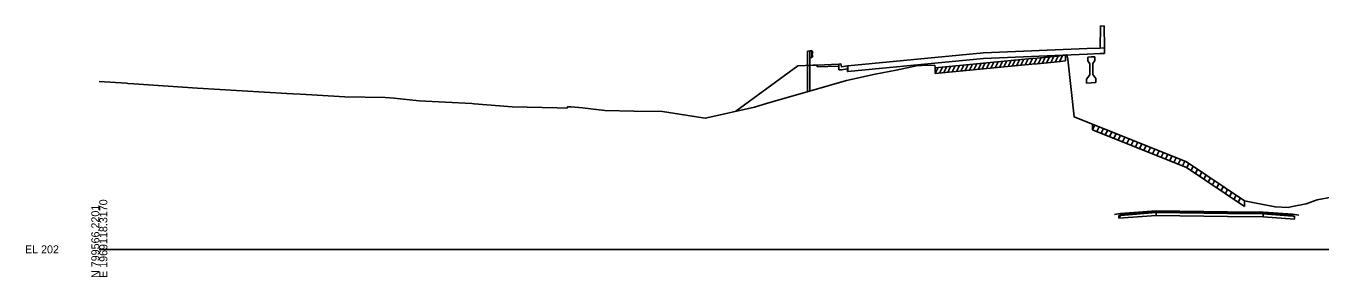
# Model space of a CAD drawing. Extents: x 1017 to 19997, y -1947 to 50737.
# Drawn here: x 13974.3 to 14427.1, y 22990.3 to 23078.1 of the extents above; entities that cross this region are included whole.
import ezdxf

# ---------------------------------------------------------------- set-up
doc = ezdxf.new("R2010")
doc.units = 0
for name, color, linetype in [('RD_GPK_XS_Cell', 7, 'Continuous'), ('RD_XS_Base', 7, 'Continuous'), ('RD_XS_CurbBase', 7, 'Continuous'), ('RD_XS_ExGround', 7, 'Continuous'), ('RD_XS_ExPaveRet', 7, 'Continuous'), ('RD_XS_GR', 7, 'Continuous'), ('RD_XS_Greenside', 7, 'Continuous'), ('RD_XS_Pave', 7, 'Continuous'), ('RD_XS_PaveOvlay', 7, 'Continuous'), ('RD_XS_SW', 7, 'Continuous'), ('RD_XS_SWbase', 7, 'Continuous')]:
    doc.layers.add(name, color=color, linetype=linetype)

msp = doc.modelspace()

# ---------------------------------------------------------------- linework, layer by layer
at = {"layer": 'RD_GPK_XS_Cell'}
msp.add_line((14000, 23000), (14600, 23000), dxfattribs=at)
at = {"layer": 'RD_XS_Base'}
for points in [[(14261.73, 23062.19), (14261.73, 23063.53)], [(14261.88, 23062.21), (14261.73, 23062.19)], [(14261.88, 23063.54), (14261.88, 23062.21)], [(14356.67, 23010.85), (14357.19, 23011.89), (14369.68, 23012.83)], [(14356.67, 23011.85), (14357.19, 23011.89), (14369.68, 23012.83)], [(14356.67, 23010.85), (14356.67, 23011.85)], [(14369.68, 23011.83), (14356.67, 23010.85)], [(14369.68, 23012.83), (14369.68, 23011.83)], [(14407.15, 23011.39), (14394.66, 23011.49), (14369.68, 23011.83)], [(14407.15, 23012.39), (14407.15, 23011.39)], [(14407.15, 23012.39), (14417.56, 23011.63), (14418.08, 23011.59)], [(14418.08, 23010.59), (14407.15, 23011.39)], [(14418.08, 23011.59), (14418.08, 23010.59)]]:
    msp.add_lwpolyline(points, dxfattribs=at)
at = {"layer": 'RD_XS_CurbBase'}
for points in [[(14261.73, 23064.12), (14259.59, 23063.81), (14259.46, 23064.8), (14258.7, 23064.75)], [(14258.7, 23064.75), (14258.7, 23062.75)], [(14261.73, 23063.12), (14261.73, 23064.12)], [(14258.7, 23062.75), (14259.59, 23062.81), (14261.73, 23063.12)]]:
    msp.add_lwpolyline(points, dxfattribs=at)
at = {"layer": 'RD_XS_ExGround'}
msp.add_lwpolyline([(14000, 23058.64), (14009.5, 23058.06), (14009.93, 23058.02), (14012.12, 23057.88), (14034.33, 23056.29), (14065.57, 23054.51), (14067.71, 23054.39), (14070.36, 23054.25), (14072.4, 23054.14), (14085.87, 23053.35), (14099.96, 23053.04), (14103.2, 23052.89), (14111.87, 23051.95), (14130.31, 23050.94), (14131.09, 23050.88), (14144.48, 23049.82), (14160.17, 23049.46), (14163.72, 23049.37), (14163.83, 23049.87), (14165.02, 23049.85), (14169.07, 23049.47), (14176.83, 23048.52), (14186.98, 23048.28), (14197.01, 23048.13), (14211.18, 23045.99), (14212.06, 23045.85), (14212.51, 23045.96), (14229.24, 23049.74), (14232.24, 23050.58), (14236.59, 23051.86), (14249.21, 23055.58), (14261.35, 23059.06), (14271.44, 23061.21), (14278.76, 23062.65), (14285.87, 23064.2), (14287.64, 23064.25), (14292.23, 23064.37), (14292.39, 23063.48), (14326.27, 23066.71), (14328.06, 23066.82), (14334.01, 23067.38), (14338.11, 23067.85), (14338.41, 23067.85), (14338.46, 23068.1), (14338.85, 23066.46), (14341.03, 23046.35), (14380.29, 23030.64), (14400.59, 23017.01), (14403.49, 23016.36), (14411.33, 23014.85), (14415.84, 23014.67), (14416.86, 23014.89), (14422.16, 23015.94), (14425.99, 23017.35), (14431.08, 23018.23)], dxfattribs=at)
at = {"layer": 'RD_XS_ExPaveRet'}
for p, q in [((14292.39, 23061.48), (14326.27, 23064.71)), ((14295.39, 23061.77), (14296.44, 23063.87)), ((14296.89, 23061.91), (14297.94, 23064.01)), ((14298.39, 23062.05), (14299.44, 23064.15)), ((14299.89, 23062.2), (14300.94, 23064.3)), ((14301.39, 23062.34), (14302.44, 23064.44)), ((14302.89, 23062.48), (14303.94, 23064.58)), ((14304.39, 23062.62), (14305.44, 23064.72)), ((14305.89, 23062.77), (14306.94, 23064.87)), ((14307.39, 23062.91), (14308.44, 23065.01)), ((14308.89, 23063.05), (14309.94, 23065.15)), ((14310.39, 23063.19), (14311.44, 23065.29)), ((14311.89, 23063.34), (14312.94, 23065.44)), ((14313.39, 23063.48), (14314.44, 23065.58)), ((14314.89, 23063.62), (14315.94, 23065.72)), ((14316.39, 23063.77), (14317.44, 23065.87)), ((14317.89, 23063.91), (14318.94, 23066.01)), ((14319.39, 23064.05), (14320.44, 23066.15)), ((14320.89, 23064.19), (14321.94, 23066.29)), ((14322.39, 23064.34), (14323.44, 23066.44)), ((14323.89, 23064.48), (14324.94, 23066.58)), ((14325.39, 23064.62), (14326.44, 23066.72)), ((14326.27, 23064.71), (14328.06, 23064.82)), ((14326.89, 23064.74), (14327.92, 23066.81)), ((14328.06, 23064.82), (14334.01, 23065.38)), ((14328.39, 23064.85), (14329.44, 23066.95)), ((14329.89, 23064.99), (14330.94, 23067.09)), ((14331.39, 23065.14), (14332.44, 23067.24)), ((14332.89, 23065.28), (14333.94, 23067.38)), ((14334.01, 23065.38), (14338.03, 23065.84)), ((14334.39, 23065.43), (14335.45, 23067.55)), ((14335.89, 23065.6), (14336.95, 23067.72)), ((14338.03, 23067.84), (14338.03, 23065.84)), ((14292.39, 23061.48), (14293.44, 23063.58)), ((14292.39, 23061.48), (14292.39, 23063.48)), ((14293.89, 23061.62), (14294.94, 23063.72)), ((14347.43, 23041.79), (14347.43, 23043.79)), ((14347.43, 23041.79), (14348.26, 23043.46)), ((14347.43, 23041.79), (14380.29, 23028.64)), ((14348.93, 23041.19), (14349.76, 23042.86)), ((14350.43, 23040.59), (14351.26, 23042.26)), ((14351.93, 23039.99), (14352.76, 23041.66)), ((14353.43, 23039.39), (14354.26, 23041.06)), ((14354.93, 23038.79), (14355.76, 23040.46)), ((14356.43, 23038.19), (14357.26, 23039.86)), ((14357.93, 23037.59), (14358.76, 23039.26)), ((14359.43, 23036.99), (14360.26, 23038.66)), ((14360.93, 23036.39), (14361.76, 23038.05)), ((14362.43, 23035.79), (14363.26, 23037.45)), ((14363.93, 23035.19), (14364.76, 23036.85)), ((14365.43, 23034.59), (14366.26, 23036.25)), ((14366.93, 23033.99), (14367.76, 23035.65)), ((14368.43, 23033.39), (14369.26, 23035.05)), ((14369.93, 23032.79), (14370.76, 23034.45)), ((14371.43, 23032.19), (14372.26, 23033.85)), ((14372.93, 23031.58), (14373.76, 23033.25)), ((14374.43, 23030.98), (14375.26, 23032.65)), ((14375.93, 23030.38), (14376.76, 23032.05)), ((14377.43, 23029.78), (14378.26, 23031.45)), ((14378.93, 23029.18), (14379.76, 23030.85)), ((14380.29, 23028.64), (14400.59, 23015.01)), ((14380.43, 23028.55), (14381.17, 23030.04)), ((14381.93, 23027.54), (14382.67, 23029.04)), ((14383.43, 23026.53), (14384.17, 23028.03)), ((14384.93, 23025.52), (14385.67, 23027.02)), ((14386.43, 23024.52), (14387.17, 23026.02)), ((14387.93, 23023.51), (14388.67, 23025.01)), ((14389.43, 23022.5), (14390.17, 23024)), ((14390.93, 23021.5), (14391.67, 23023)), ((14392.43, 23020.49), (14393.17, 23021.99)), ((14393.93, 23019.48), (14394.67, 23020.98)), ((14395.43, 23018.48), (14396.17, 23019.97)), ((14396.93, 23017.47), (14397.67, 23018.97)), ((14398.43, 23016.46), (14399.17, 23017.96)), ((14400.59, 23017.01), (14400.59, 23015.01))]:
    msp.add_line(p, q, dxfattribs=at)
at = {"layer": 'RD_XS_GR'}
for points in [[(14248.53, 23069.34), (14247.79, 23069.29)], [(14247.79, 23069.29), (14247.79, 23064.29)], [(14249.28, 23069.39), (14248.53, 23069.34)], [(14248.53, 23064.32), (14248.53, 23069.34)], [(14248.53, 23069.34), (14248.53, 23066.98)], [(14249.28, 23067.03), (14249.28, 23069.39)], [(14249.28, 23069.39), (14249.64, 23068.82)], [(14249.64, 23068.82), (14249.29, 23068.19)], [(14247.79, 23064.29), (14248.53, 23064.32)], [(14247.79, 23064.29), (14247.79, 23055.27)], [(14248.53, 23066.98), (14249.28, 23067.03)], [(14248.53, 23055.32), (14248.53, 23064.32)], [(14249.64, 23067.66), (14249.28, 23067.03)], [(14249.29, 23068.19), (14249.64, 23067.66)]]:
    msp.add_lwpolyline(points, dxfattribs=at)
at = {"layer": 'RD_XS_Greenside'}
for points in [[(14249.64, 23064.37), (14244.35, 23064.15), (14222.69, 23048.33)], [(14251.15, 23064.43), (14249.64, 23064.37)], [(14357.19, 23012.53), (14355.11, 23012.21)], [(14417.56, 23012.26), (14419.64, 23011.95)]]:
    msp.add_lwpolyline(points, dxfattribs=at)
at = {"layer": 'RD_XS_Pave'}
for points in [[(14261.73, 23063.84), (14261.88, 23063.86)], [(14261.73, 23063.53), (14261.73, 23063.84)], [(14261.88, 23063.86), (14261.88, 23063.54)], [(14261.88, 23063.54), (14261.73, 23063.53)], [(14369.68, 23013.15), (14357.19, 23012.21)], [(14357.19, 23011.89), (14369.68, 23012.83)], [(14357.19, 23012.21), (14357.19, 23011.89)], [(14407.15, 23012.71), (14394.66, 23012.81), (14369.68, 23013.15)], [(14369.68, 23013.15), (14369.68, 23012.83)], [(14369.68, 23012.83), (14394.66, 23012.49), (14407.15, 23012.39)], [(14407.15, 23012.39), (14407.15, 23012.71)], [(14407.15, 23012.71), (14417.56, 23011.95)], [(14417.56, 23011.63), (14407.15, 23012.39)], [(14417.56, 23011.95), (14417.56, 23011.63)]]:
    msp.add_lwpolyline(points, dxfattribs=at)
at = {"layer": 'RD_XS_PaveOvlay'}
for p, q in [((14261.88, 23064.18), (14309.32, 23068.68)), ((14309.32, 23068.68), (14345.58, 23070.2)), ((14345.58, 23070.2), (14350.11, 23070.38)), ((14345.58, 23068.23), (14350.11, 23068.42)), ((14351.62, 23070.45), (14351.62, 23068.48)), ((14261.88, 23062.21), (14309.32, 23066.71)), ((14309.32, 23066.71), (14345.58, 23068.23))]:
    msp.add_line(p, q, dxfattribs=at)
for points in [[(14350.11, 23070.38), (14350.24, 23078.02), (14351.5, 23078.11), (14351.62, 23070.45)], [(14351.62, 23070.45), (14350.11, 23070.38)], [(14351.62, 23068.48), (14350.11, 23068.42)], [(14261.73, 23064.16), (14261.88, 23064.18)], [(14261.73, 23064.16), (14261.88, 23064.18)], [(14261.73, 23063.84), (14261.73, 23064.12), (14261.73, 23064.16)], [(14261.88, 23064.18), (14261.88, 23063.86)], [(14345.77, 23067.2), (14347.03, 23067.26), (14348.28, 23067.31)], [(14345.77, 23065.84), (14345.77, 23067.2)], [(14346.52, 23064.89), (14345.77, 23065.84)], [(14346.52, 23061.05), (14346.52, 23064.89)], [(14348.28, 23066.01), (14347.53, 23064.96)], [(14347.53, 23064.96), (14347.53, 23061.12)], [(14348.28, 23067.31), (14348.28, 23066.01)], [(14345.39, 23059.48), (14346.52, 23061.05)], [(14345.39, 23058.14), (14345.39, 23059.48)], [(14347.53, 23061.12), (14348.66, 23059.7)], [(14348.66, 23059.7), (14348.66, 23058.37)], [(14348.66, 23058.37), (14347.03, 23058.26), (14345.39, 23058.14)], [(14369.68, 23013.47), (14357.19, 23012.53)], [(14357.19, 23012.53), (14357.19, 23012.21)], [(14369.68, 23013.47), (14394.66, 23013.13), (14407.15, 23013.03)], [(14369.68, 23013.15), (14369.68, 23013.47)], [(14407.15, 23013.03), (14407.15, 23012.71)], [(14407.15, 23013.03), (14417.56, 23012.26)], [(14417.56, 23012.26), (14417.56, 23011.95)]]:
    msp.add_lwpolyline(points, dxfattribs=at)
at = {"layer": 'RD_XS_SW'}
msp.add_lwpolyline([(14258.7, 23064.75), (14251.15, 23064.43)], dxfattribs=at)
at = {"layer": 'RD_XS_SWbase'}
for points in [[(14251.15, 23063.76), (14251.15, 23064.43)], [(14258.7, 23064.08), (14251.15, 23063.76)], [(14258.7, 23064.75), (14258.7, 23064.08)]]:
    msp.add_lwpolyline(points, dxfattribs=at)

# ---------------------------------------------------------------- texts
at = {"layer": 'RD_GPK_XS_Cell'}
for s, p in [('N 799566.2201', (14000, 22990)), ('E 1969118.3170', (14002.8, 22990))]:
    msp.add_text(s, height=2.8, rotation=90, dxfattribs=at).set_placement(p)
msp.add_text('EL 202', height=2.8, dxfattribs=at).set_placement((13974, 22998.6))

doc.saveas('drawing.dxf')
